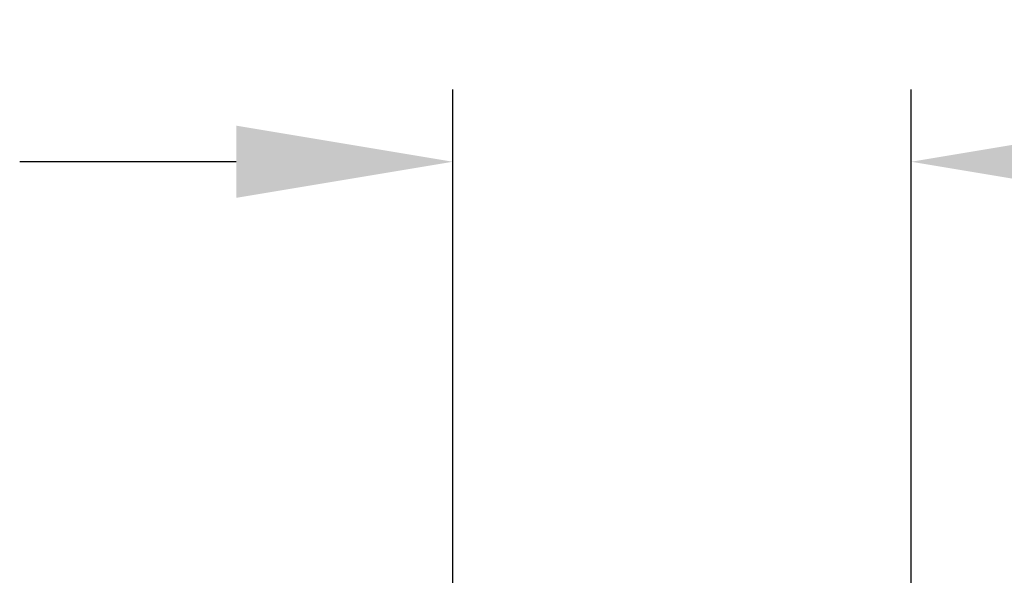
# Model space of a CAD drawing. Header units: inches. Extents: x 170 to 284, y 215 to 248.
# Tile 416 of 656: x 206.538 to 206.964, y 225.463 to 225.703. Entities that reach past the tile are written whole.
import ezdxf

# ---------------------------------------------------------------- set-up
doc = ezdxf.new("R2010")
doc.units = ezdxf.units.IN
doc.header["$LTSCALE"] = 0.25
doc.header["$MEASUREMENT"] = 0
doc.layers.add('ANNOTATIONS', color=1, linetype='Continuous')
doc.styles.add('ARIAL', font='arial.ttf', dxfattribs={"height": 0.09375})
doc.dimstyles.new('STANDARD$0', dxfattribs={"dimtxt": 0.09375, "dimasz": 0.09375, "dimexe": 0.03125, "dimexo": 0.046875, "dimgap": 0.09, "dimtad": 0, "dimtih": 1, "dimtoh": 1, "dimdec": 4, "dimzin": 0, "dimdsep": 46, "dimtxsty": 'ARIAL', "dimcen": 0.09, "dimadec": 0, "dimazin": 0, "dimtfac": 1, "dimtdec": 4, "dimtofl": 0, "dimtmove": 0, "dimatfit": 1, "dimfxl": 1, "dimtolj": 1, "dimtzin": 0, "dimarcsym": 0})

# ---------------------------------------------------------------- blocks, each defined once
blk = doc.blocks.new('*D74')
at = {"layer": 'ANNOTATIONS', "color": 0, "lineweight": -2, "transparency": 16777216}
for p, q in [((206.72525, 225.06758), (206.72525, 225.67313)), ((206.92361, 224.55886), (206.92361, 225.67313)), ((206.6315, 225.64188), (206.53775, 225.64188)), ((207.01736, 225.64188), (207.11111, 225.64188))]:
    blk.add_line(p, q, dxfattribs=at)
at = {"layer": 'ANNOTATIONS', "color": 0, "transparency": 16777216}
for points in [[(206.6315, 225.6575), (206.6315, 225.62625), (206.72525, 225.64188)], [(207.01736, 225.6575), (207.01736, 225.62625), (206.92361, 225.64188)]]:
    blk.add_solid(points, dxfattribs=at)
at = {"layer": 'defpoints', "color": 0, "transparency": 16777216}
for p in [(206.92361, 225.64188), (206.72525, 225.02071), (206.92361, 224.51198)]:
    blk.add_point(p, dxfattribs=at)
at = {"layer": 'ANNOTATIONS', "color": 0, "transparency": 16777216, "insert": (207.25499, 225.64188), "char_height": 0.09375, "attachment_point": 5, "style": 'ARIAL'}
blk.add_mtext('\\A1;5"', dxfattribs=at)

msp = doc.modelspace()

# ---------------------------------------------------------------- dimensions: what is measured, and where the dimension line sits
at = {"layer": 'ANNOTATIONS'}
dim = msp.add_linear_dim(base=(206.92361, 225.64188), p1=(206.72525, 225.02071), p2=(206.92361, 224.51198), text='5"', dimstyle='STANDARD$0', override={"dimarcsym": 1}, dxfattribs=at)
dim.commit()
dim.dimension.update_dxf_attribs({"geometry": '*D74', "text_midpoint": (207.25499, 225.64188), "dimtype": 160})

doc.saveas('drawing.dxf')
